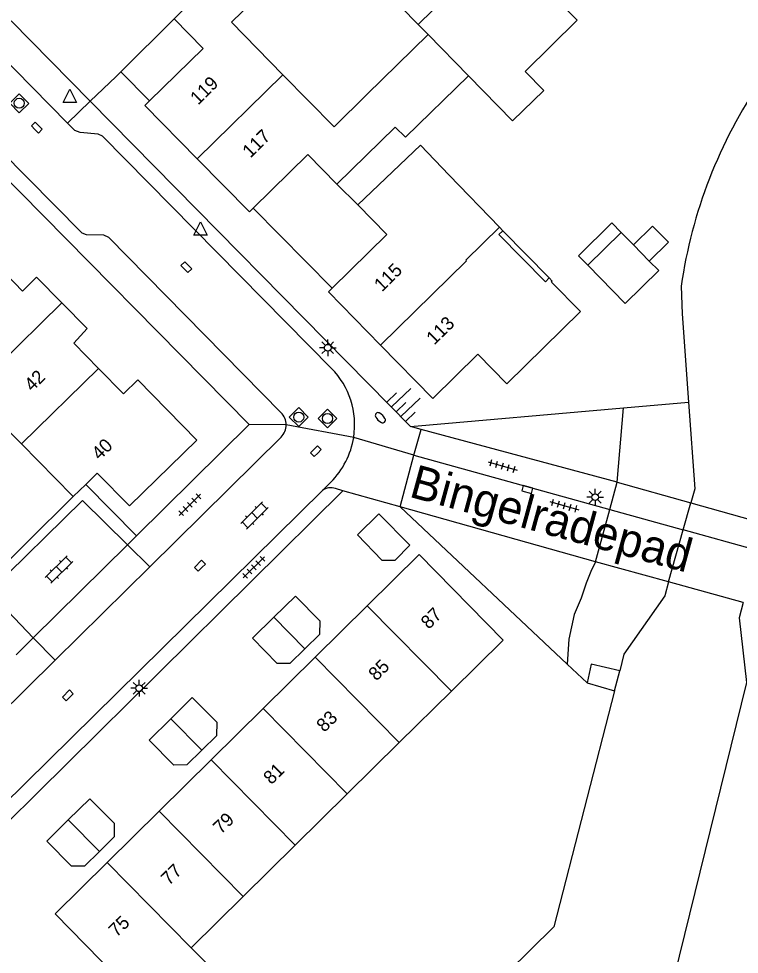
# Model space of a CAD drawing. Extents: x 128000 to 131008, y 398996 to 402500.
# Drawn here: x 129923.3 to 129977.1, y 399226 to 399295.9 of the extents above; entities that cross this region are included whole.
import ezdxf

# ---------------------------------------------------------------- set-up
doc = ezdxf.new("R2010")
doc.units = 0
for name, color, linetype in [('gg-afsc-muur', 7, 'Continuous'), ('gg-anno-huisnummerreeks BGT', 7, 'Continuous'), ('gg-anno-openbare ruimte label', 7, 'Continuous'), ('gg-bbg-bijgebouw', 7, 'Continuous'), ('gg-bbg-gedigitaliseerde bebouwing', 7, 'Continuous'), ('gg-bbg-gedigitaliseerde bijgebouw', 7, 'Continuous'), ('gg-bbg-hoofdgebouw', 7, 'Continuous'), ('gg-bbg-luifel en loopbrug', 7, 'Continuous'), ('gg-bbg-onder overbouw', 7, 'Continuous'), ('gg-bbg-pand overbouw', 7, 'Continuous'), ('gg-bbg-tussenscheiding', 7, 'Continuous'), ('gg-knt-BGT kruinlijn', 7, 'Continuous'), ('gg-knt-verharding', 7, 'Continuous'), ('gg-knt-verharding niveau 01', 7, 'Continuous'), ('gg-kntw-beschoeiing', 7, 'Continuous'), ('gg-kwrk-kunstwerk niveau 01', 7, 'Continuous'), ('gg-kwrk-uitstroombak niveau min 01', 7, 'Continuous'), ('gt-grn-groengrens', 7, 'Continuous'), ('gt-grn-weggrens', 7, 'Continuous'), ('gt-symb-brandkraan', 7, 'Continuous'), ('gt-symb-klinker verharding', 7, 'Continuous'), ('gt-symb-kolk', 7, 'Continuous'), ('gt-symb-lichtmast', 7, 'Continuous'), ('gt-symb-rioolschacht', 7, 'Continuous'), ('gt-symb-talud symbool', 7, 'Continuous'), ('gt-symb-tegel verharding', 7, 'Continuous'), ('gt-symb-waterafsluiter', 7, 'Continuous')]:
    doc.layers.add(name, color=color, linetype=linetype)

# ---------------------------------------------------------------- blocks, each defined once
blk = doc.blocks.new('gt0-KOLK')
at = {"layer": 'gt-symb-kolk'}
blk.add_lwpolyline([(0, 0), (0.375, 0), (0.375, 0.4), (-0.375, 0.4), (-0.375, 0), (0, 0)], dxfattribs=at)
blk = doc.blocks.new('gt0-TEG1')
at = {"layer": 'gt-symb-tegel verharding'}
for p, q in [((-1.125, 0), (1.125, 0)), ((-0.9, -0.25), (-0.9, 0.25)), ((-0.45, -0.25), (-0.45, 0.25)), ((0, -0.25), (0, 0.25)), ((0.45, -0.25), (0.45, 0.25)), ((0.9, -0.25), (0.9, 0.25))]:
    blk.add_line(p, q, dxfattribs=at)
blk = doc.blocks.new('gt0-LMAST')
at = {"layer": 'gt-symb-lichtmast'}
for p, q in [((-0.182, 0.173), (-0.447, 0.438)), ((-0.005, 0.246), (-0.005, 0.621)), ((0.172, 0.173), (0.437, 0.438)), ((-0.255, -0.004), (-0.63, -0.004)), ((-0.182, -0.181), (-0.447, -0.446)), ((-0.005, -0.254), (-0.005, -0.629)), ((0.437, -0.446), (0.172, -0.181)), ((0.245, -0.004), (0.62, -0.004))]:
    blk.add_line(p, q, dxfattribs=at)
blk.add_circle((-0.005, -0.004), 0.25, dxfattribs=at)
blk = doc.blocks.new('gt0-BR')
at = {"layer": 'gt-symb-brandkraan'}
for centre, radius, start, end in [((-0.244, 0), 0.206, 107.56694, 252.43307), ((0.599, -2.664), 3, 106.89205, 107.56694), ((0, -0.691), 0.938, 73.10799, 106.89205), ((-0.599, -2.664), 3, 72.43309, 73.10799), ((0.244, 0), 0.206, 287.56695, 72.43309), ((0.599, 2.664), 3, 252.43307, 253.10797), ((0, 0.691), 0.938, 253.10797, 286.89206), ((-0.599, 2.664), 3, 286.89206, 287.56695)]:
    blk.add_arc(centre, radius, start, end, dxfattribs=at)
blk = doc.blocks.new('gt0-TALUD_1')
at = {"layer": 'gt-symb-talud symbool'}
for p, q in [((-1, -1), (-1, 0)), ((-0.5, -2), (-0.5, 0)), ((0.5, -2), (0.5, 0)), ((1, -1), (1, 0)), ((0, -1), (0, 0))]:
    blk.add_line(p, q, dxfattribs=at)
blk = doc.blocks.new('gt0-RS')
at = {"layer": 'gt-symb-rioolschacht'}
blk.add_lwpolyline([(-0.5, -0.5), (0.5, -0.5), (0.5, 0.5), (-0.5, 0.5)], close=True, dxfattribs=at)
blk.add_circle((0, 0), 0.375, dxfattribs=at)
blk = doc.blocks.new('gt0-KL1')
at = {"layer": 'gt-symb-klinker verharding'}
for p, q in [((-1.15, 0.3), (1.15, 0.3)), ((-1, -0.3), (-1, 0.3)), ((-0.5, 0.3), (-0.5, 0.45)), ((0, -0.3), (0, 0.3)), ((0.5, 0.3), (0.5, 0.45)), ((1, -0.3), (1, 0.3)), ((-1.15, -0.3), (1.15, -0.3)), ((-0.5, -0.45), (-0.5, -0.3)), ((0.5, -0.45), (0.5, -0.3))]:
    blk.add_line(p, q, dxfattribs=at)
blk = doc.blocks.new('gt0-WAFSL')
at = {"layer": 'gt-symb-waterafsluiter'}
for p, q in [((-0.5, -0.333), (0, 0.667)), ((0, 0.667), (0.5, -0.333)), ((0.5, -0.333), (-0.5, -0.333))]:
    blk.add_line(p, q, dxfattribs=at)

msp = doc.modelspace()

# ---------------------------------------------------------------- linework, layer by layer
at = {"layer": 'gg-afsc-muur'}
msp.add_line((129930.939, 399291.907), (129930.585, 399291.554), dxfattribs=at)
msp.add_lwpolyline([(129915.054, 399258.841), (129920.441, 399253.319), (129927.39, 399260.18)], dxfattribs=at)
at = {"layer": 'gg-bbg-bijgebouw'}
for points in [[(129950.21, 399258.9), (129948.61, 399257.33), (129950.44, 399255.43), (129951.43, 399255.44), (129952.54, 399256.55), (129950.21, 399258.9)], [(129944.7, 399248.815), (129945.82, 399249.91), (129945.83, 399250.88), (129943.99, 399252.75), (129942.38, 399251.175)], [(129944.7, 399248.815), (129943.58, 399247.72), (129942.61, 399247.72), (129940.77, 399249.6), (129942.38, 399251.175)], [(129936.995, 399241.235), (129938.12, 399242.33), (129938.13, 399243.3), (129936.28, 399245.18), (129934.675, 399243.59)], [(129936.995, 399241.235), (129935.87, 399240.14), (129934.91, 399240.13), (129933.07, 399242), (129934.675, 399243.59)], [(129929.345, 399233.685), (129930.47, 399234.79), (129930.48, 399235.76), (129928.62, 399237.61), (129927.02, 399236.03)], [(129929.345, 399233.685), (129928.22, 399232.58), (129927.26, 399232.58), (129925.42, 399234.45), (129927.02, 399236.03)]]:
    msp.add_lwpolyline(points, dxfattribs=at)
at = {"layer": 'gg-bbg-gedigitaliseerde bebouwing'}
for p, q in [((129953.16, 399295.46), (129953.892, 399294.711)), ((129949.313, 399290.207), (129953.892, 399294.711)), ((129956.92, 399291.61), (129952.211, 399287.027)), ((129959.221, 399280.301), (129955.471, 399284.2)), ((129919.727, 399267.967), (129923.512, 399264.122)), ((129923.512, 399264.122), (129927.334, 399260.237)), ((129959.5, 399249.47), (129955.633, 399245.655)), ((129955.633, 399245.655), (129951.747, 399241.822)), ((129951.747, 399241.822), (129947.861, 399237.989)), ((129947.861, 399237.989), (129943.975, 399234.156)), ((129943.975, 399234.156), (129940.089, 399230.323)), ((129940.089, 399230.323), (129936.203, 399226.49)), ((129932.305, 399222.646), (129926.04, 399229.02))]:
    msp.add_line(p, q, dxfattribs=at)
for points in [[(129943.05, 399291.7), (129939.21, 399295.61), (129941.65, 399298.01)], [(129961.139, 399291.938), (129965.034, 399295.769), (129963.621, 399297.206)], [(129949.313, 399290.207), (129946.872, 399287.809), (129943.05, 399291.7)], [(129956.92, 399291.61), (129960.213, 399288.24), (129962.537, 399290.508), (129961.139, 399291.938)], [(129955.471, 399284.2), (129953.333, 399286.425), (129948.64, 399281.98)], [(129932.305, 399222.646), (129934.763, 399220.154), (129938.66, 399223.999), (129936.203, 399226.49)]]:
    msp.add_lwpolyline(points, dxfattribs=at)
at = {"layer": 'gg-bbg-gedigitaliseerde bijgebouw'}
for p, q in [((129968.316, 399279.913), (129965.821, 399277.459)), ((129969.228, 399278.987), (129968.316, 399279.913))]:
    msp.add_line(p, q, dxfattribs=at)
for points in [[(129970.42, 399277.775), (129971.846, 399279.177), (129970.654, 399280.389), (129969.228, 399278.987)], [(129965.821, 399277.459), (129968.626, 399274.607), (129971.121, 399277.062), (129970.42, 399277.775)]]:
    msp.add_lwpolyline(points, dxfattribs=at)
at = {"layer": 'gg-bbg-hoofdgebouw'}
for p, q in [((129939.4, 399300.3), (129934.92, 399295.87)), ((129959.221, 399280.301), (129959.473, 399280.044)), ((129962.945, 399276.515), (129963.176, 399276.28)), ((129959.79, 399268.6), (129965.279, 399274)), ((129959.79, 399268.6), (129957.61, 399270.816)), ((129927.39, 399260.18), (129928.318, 399261.092)), ((129927.334, 399260.237), (129927.39, 399260.18)), ((129945.47, 399248.185), (129949.356, 399252.018)), ((129941.584, 399244.352), (129945.47, 399248.185)), ((129937.698, 399240.519), (129941.584, 399244.352)), ((129933.812, 399236.686), (129937.698, 399240.519)), ((129929.926, 399232.853), (129933.812, 399236.686)), ((129926.04, 399229.02), (129929.926, 399232.853))]:
    msp.add_line(p, q, dxfattribs=at)
for points in [[(129951.46, 399301.643), (129955.38, 399297.64), (129953.16, 399295.46)], [(129933.097, 399289.74), (129937.09, 399293.66), (129934.92, 399295.87)], [(129936.648, 399285.422), (129932.74, 399289.39), (129933.097, 399289.74)], [(129947.067, 399283.523), (129951.443, 399287.771), (129952.211, 399287.027)], [(129940.835, 399281.74), (129940.55, 399281.46), (129936.648, 399285.422)], [(129947.067, 399283.523), (129944.9, 399285.73), (129940.835, 399281.74)], [(129946.736, 399275.75), (129950.82, 399279.75), (129948.64, 399281.98)], [(129926.543, 399274.652), (129924.65, 399276.57), (129923.6, 399275.54), (129921.72, 399277.45)], [(129965.279, 399274), (129963.105, 399276.21), (129963.176, 399276.28)], [(129950.353, 399271.497), (129946.45, 399275.47), (129946.736, 399275.75)], [(129929.277, 399269.758), (129927.42, 399271.65), (129928.44, 399272.73), (129926.543, 399274.652)], [(129957.61, 399270.816), (129954.26, 399267.52), (129950.353, 399271.497)], [(129928.318, 399261.092), (129929.18, 399261.94), (129931.58, 399259.5), (129936.61, 399264.41), (129932.21, 399268.9), (129931.13, 399267.87), (129929.277, 399269.758)], [(129949.356, 399252.018), (129953.24, 399255.85), (129959.5, 399249.47)]]:
    msp.add_lwpolyline(points, dxfattribs=at)
at = {"layer": 'gg-bbg-luifel en loopbrug'}
for p, q in [((129934.92, 399295.87), (129930.939, 399291.907)), ((129930.939, 399291.907), (129933.097, 399289.74)), ((129947.067, 399283.523), (129948.64, 399281.98)), ((129940.835, 399281.74), (129946.736, 399275.75))]:
    msp.add_line(p, q, dxfattribs=at)
for points in [[(129951.46, 399301.643), (129949.237, 399299.466), (129953.16, 399295.46)], [(129968.316, 399279.913), (129967.615, 399280.626), (129965.12, 399278.172), (129965.821, 399277.459)]]:
    msp.add_lwpolyline(points, dxfattribs=at)
at = {"layer": 'gg-bbg-onder overbouw'}
msp.add_lwpolyline([(129962.945, 399276.515), (129962.66, 399276.235), (129959.188, 399279.763), (129959.473, 399280.044)], dxfattribs=at)
at = {"layer": 'gg-bbg-pand overbouw'}
msp.add_line((129959.473, 399280.044), (129962.945, 399276.515), dxfattribs=at)
at = {"layer": 'gg-bbg-tussenscheiding'}
for p, q in [((129953.892, 399294.711), (129956.92, 399291.61)), ((129936.648, 399285.422), (129943.05, 399291.7)), ((129956.724, 399277.844), (129959.221, 399280.301)), ((129970.42, 399277.775), (129969.228, 399278.987)), ((129919.727, 399267.967), (129926.543, 399274.652)), ((129923.512, 399264.122), (129929.277, 399269.758)), ((129949.356, 399252.018), (129955.633, 399245.655)), ((129942.38, 399251.175), (129944.7, 399248.815)), ((129945.47, 399248.185), (129951.747, 399241.822)), ((129941.584, 399244.352), (129947.861, 399237.989)), ((129934.675, 399243.59), (129936.995, 399241.235)), ((129937.698, 399240.519), (129943.975, 399234.156)), ((129933.812, 399236.686), (129940.089, 399230.323)), ((129927.02, 399236.03), (129929.345, 399233.685)), ((129929.926, 399232.853), (129936.203, 399226.49))]:
    msp.add_line(p, q, dxfattribs=at)
msp.add_lwpolyline([(129950.353, 399271.497), (129956.769, 399277.799), (129956.724, 399277.844)], dxfattribs=at)
at = {"layer": 'gg-knt-BGT kruinlijn'}
msp.add_line((129968.02, 399261.27), (129968.497, 399266.811), dxfattribs=at)
msp.add_lwpolyline([(129966.41, 399255.31), (129966.051, 399254.592), (129965.692, 399253.723), (129965.333, 399252.599), (129964.82, 399251.373), (129964.409, 399249.533), (129964.297, 399247.674)], dxfattribs=at)
at = {"layer": 'gg-knt-verharding'}
for p, q in [((129894.91, 399311.8), (129940.54, 399265.56)), ((129922.76, 399295.73), (129928.66, 399289.73)), ((129926.969, 399288.069), (129921.022, 399294.102)), ((129930.585, 399291.554), (129928.66, 399289.73)), ((129952.57, 399265.42), (129928.66, 399289.73)), ((129940.54, 399265.56), (129932.107, 399257.243)), ((129953.376, 399265.204), (129952.57, 399265.42)), ((129968.02, 399261.27), (129953.376, 399265.204)), ((129942.92, 399264.63), (129933.109, 399254.948)), ((129951.799, 399259.421), (129952.84, 399263.27)), ((129952.84, 399263.27), (129967.465, 399259.216)), ((129932.107, 399257.243), (129928.318, 399261.092)), ((129946, 399260.651), (129946.63, 399261.27)), ((129947.517, 399260.626), (129946.97, 399260.78)), ((129951.799, 399259.421), (129947.517, 399260.626)), ((129966.41, 399255.31), (129951.799, 399259.421)), ((129931.436, 399256.582), (129924.388, 399249.629)), ((129933.109, 399254.948), (129926.042, 399247.973))]:
    msp.add_line(p, q, dxfattribs=at)
for points in [[(129895.66, 399312.66), (129928.02, 399279.88), (129928.35, 399279.75), (129929.65, 399279.73), (129930.03, 399279.56), (129942.91, 399266.45)], [(129946.681, 399269.759), (129929.57, 399287.11), (129929.25, 399287.26), (129927.9, 399287.37), (129927.51, 399287.52), (129926.969, 399288.069)], [(129854.24, 399168.61), (129880.05, 399193.97), (129882.51, 399191.51), (129922.57, 399231.07), (129920.11, 399233.53), (129947.517, 399260.626)], [(129918.397, 399231.992), (129918.49, 399233.36), (129918.7, 399233.74), (129946, 399260.651)], [(129931.436, 399256.582), (129928.072, 399259.904), (129921.111, 399253.063), (129924.388, 399249.629)], [(129926.042, 399247.973), (129910.88, 399233.01), (129910.76, 399232.71), (129910.76, 399232.11), (129910.62, 399231.72), (129901.03, 399222.3)]]:
    msp.add_lwpolyline(points, dxfattribs=at)
for centre, radius, start, end in [((129942.393, 399265.539), 6.016, 351.10848, 44.54226), ((129941.999, 399265.535), 1.291, 0.30692, 45.11191), ((129941.999, 399265.535), 1.291, 315.5073, 0.32773), ((129942.39, 399265.544), 6.02, 314.77523, 351.06973), ((129946.602, 399259.834), 1.015, 68.7684, 126.3822)]:
    msp.add_arc(centre, radius, start, end, dxfattribs=at)
at = {"layer": 'gg-knt-verharding niveau 01'}
for p in [(129967.465, 399259.216), (129978.505, 399256.156)]:
    msp.add_line(p, (129972.952, 399257.695), dxfattribs=at)
at = {"layer": 'gg-kntw-beschoeiing'}
for p, q in [((129972.952, 399257.695), (129973.518, 399259.715)), ((129971.862, 399253.807), (129972.952, 399257.695))]:
    msp.add_line(p, q, dxfattribs=at)
for points in [[(129972.8, 399275.91), (129972.87, 399273.84), (129973.354, 399267.235)], [(129973.354, 399267.235), (129973.82, 399260.77), (129973.518, 399259.715)], [(129971.862, 399253.807), (129971.57, 399252.76), (129968.53, 399248.41), (129968.213, 399247.179)], [(129977.442, 399252.268), (129977.13, 399251.12), (129977.69, 399246.29), (129971.87, 399222.71), (129881.243, 399133.427)], [(129967.827, 399245.681), (129963.29, 399228.05), (129864.701, 399130.919)]]:
    msp.add_lwpolyline(points, dxfattribs=at)
for centre, radius, start, end in [((130008.867, 399270.7), 36.444, 145.63584, 158.70749), ((130008.823, 399270.723), 36.394, 158.71506, 171.80554)]:
    msp.add_arc(centre, radius, start, end, dxfattribs=at)
at = {"layer": 'gg-kwrk-kunstwerk niveau 01'}
for p, q in [((129967.465, 399259.216), (129968.02, 399261.27)), ((129968.02, 399261.27), (129973.518, 399259.715)), ((129973.518, 399259.715), (129979.05, 399258.151)), ((129966.41, 399255.31), (129967.465, 399259.216)), ((129971.862, 399253.807), (129966.41, 399255.31)), ((129977.442, 399252.268), (129971.862, 399253.807))]:
    msp.add_line(p, q, dxfattribs=at)
at = {"layer": 'gg-kwrk-uitstroombak niveau min 01'}
for p, q in [((129967.827, 399245.681), (129968.213, 399247.179)), ((129965.78, 399246.28), (129967.827, 399245.681))]:
    msp.add_line(p, q, dxfattribs=at)
msp.add_lwpolyline([(129968.213, 399247.179), (129966.07, 399247.67), (129965.78, 399246.28)], dxfattribs=at)
at = {"layer": 'gt-grn-groengrens'}
for p, q in [((129968.497, 399266.811), (129973.354, 399267.235)), ((129952.57, 399265.42), (129968.497, 399266.811)), ((129951.799, 399259.421), (129964.297, 399247.674)), ((129964.297, 399247.674), (129965.78, 399246.28))]:
    msp.add_line(p, q, dxfattribs=at)
at = {"layer": 'gt-grn-weggrens'}
for p, q in [((129928.66, 399289.73), (129926.969, 399288.069)), ((129943.29, 399265.542), (129940.54, 399265.56)), ((129948.337, 399264.609), (129943.29, 399265.542)), ((129952.84, 399263.27), (129953.376, 399265.204)), ((129952.84, 399263.27), (129948.337, 399264.609)), ((129931.436, 399256.582), (129932.107, 399257.243)), ((129931.436, 399256.582), (129933.109, 399254.948)), ((129923.117, 399248.376), (129924.388, 399249.629)), ((129926.042, 399247.973), (129924.388, 399249.629))]:
    msp.add_line(p, q, dxfattribs=at)

# ---------------------------------------------------------------- block references
at = {"layer": 'gt-symb-brandkraan', "rotation": -45.48623256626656}
msp.add_blockref('gt0-BR', (129950.329, 399266.076), dxfattribs=at)
at = {"layer": 'gt-symb-klinker verharding'}
for p, rotation in [((129940.929, 399258.776), 44.594803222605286), ((129926.324, 399254.741), 44.59480322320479)]:
    msp.add_blockref('gt0-KL1', p, dxfattribs=dict(at, rotation=rotation))
at = {"layer": 'gt-symb-kolk'}
for p, rotation in [((129924.523, 399287.61), -45.364420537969), ((129935.697, 399277.179), -45.364420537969), ((129945.652, 399263.439), 44.635579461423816), ((129961.369, 399260.903), 164.75492966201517), ((129936.991, 399254.879), 44.635579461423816), ((129927.127, 399245.191), 44.55460008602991)]:
    msp.add_blockref('gt0-KOLK', p, dxfattribs=dict(at, rotation=rotation))
at = {"layer": 'gt-symb-lichtmast'}
for p in [(129946.405, 399271.307), (129966.384, 399260.149), (129932.321, 399245.871)]:
    msp.add_blockref('gt0-LMAST', p, dxfattribs=at)
at = {"layer": 'gt-symb-rioolschacht', "rotation": -45.405196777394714}
for p in [(129923.356, 399289.563), (129944.235, 399266.122), (129946.383, 399266.017)]:
    msp.add_blockref('gt0-RS', p, dxfattribs=at)
at = {"layer": 'gt-symb-talud symbool', "xscale": 1.0001049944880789, "yscale": 1.000104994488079, "rotation": 133.70356998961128}
msp.add_blockref('gt0-TALUD_1', (129951.515, 399266.527), dxfattribs=at)
at = {"layer": 'gt-symb-tegel verharding'}
for p, rotation in [((129959.457, 399262.469), -15.717252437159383), ((129936.102, 399259.571), 44.594803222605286), ((129964.075, 399259.51), -15.677586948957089), ((129940.878, 399254.903), 44.594803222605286)]:
    msp.add_blockref('gt0-TEG1', p, dxfattribs=dict(at, rotation=rotation))
at = {"layer": 'gt-symb-waterafsluiter'}
for p in [(129927.131, 399289.943), (129936.891, 399280.033)]:
    msp.add_blockref('gt0-WAFSL', p, dxfattribs=at)

# ---------------------------------------------------------------- texts
at = {"layer": 'gg-anno-huisnummerreeks BGT'}
for s, rotation, p in [('119', 44.6, (129936.717, 399289.392)), ('117', 44.6, (129940.62, 399285.429)), ('115', 44.5, (129950.453, 399275.44)), ('113', 44.5, (129954.358, 399271.465)), ('42', 44.5, (129924.324, 399267.983)), ('40', 44.5, (129929.353, 399262.861)), ('87', 44.6, (129953.947, 399250.226)), ('85', 44.6, (129950.033, 399246.365)), ('83', 44.6, (129946.147, 399242.532)), ('81', 44.6, (129942.184, 399238.623)), ('79', 44.6, (129938.427, 399234.917)), ('77', 44.6, (129934.543, 399231.086)), ('75', 44.6, (129930.629, 399227.225))]:
    msp.add_text(s, height=1, rotation=rotation, dxfattribs=at).set_placement(p)
at = {"layer": 'gg-anno-openbare ruimte label'}
msp.add_text('Bingelradepad', height=2.5, rotation=344.7, dxfattribs=at).set_placement((129952.395, 399260.193))

doc.saveas('drawing.dxf')
